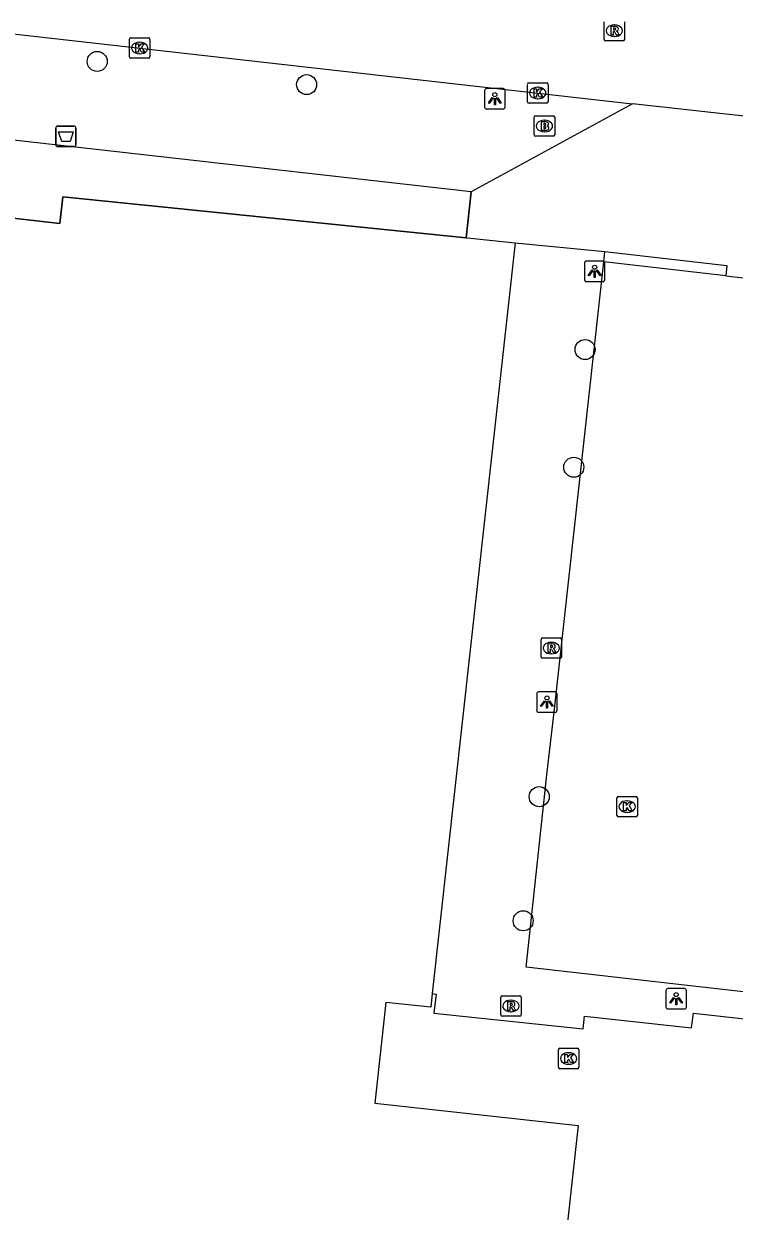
# Model space of a CAD drawing. Extents: x 161928 to 163055, y 386475 to 387428.
# Drawn here: x 162442.3 to 162477, y 386767.3 to 386825.3 of the extents above; entities that cross this region are included whole.
import ezdxf

# ---------------------------------------------------------------- set-up
doc = ezdxf.new("R2010")
doc.units = 0
for name, color, linetype in [('IMGEO_Afvalbak', 7, 'Continuous'), ('IMGEO_Boom', 7, 'Continuous'), ('IMGEO_Brandkraan', 7, 'Continuous'), ('IMGEO_Kolk', 7, 'Continuous'), ('IMGEO_Lichtpunt', 7, 'Continuous'), ('IMGEO_Pand', 7, 'Continuous'), ('IMGEO_Pand_overbouw', 7, 'Continuous'), ('IMGEO_Rijbaan_lokaal_open', 7, 'Continuous'), ('IMGEO_Rioolput', 7, 'Continuous'), ('IMGEO_Voetpad_open', 7, 'Continuous')]:
    doc.layers.add(name, color=color, linetype=linetype)

msp = doc.modelspace()

# ---------------------------------------------------------------- linework, layer by layer
at = {"layer": 'IMGEO_Afvalbak'}
for p, q in [((162443.889, 386819.404), (162443.889, 386820.204)), ((162443.889, 386820.204), (162443.889, 386819.404)), ((162443.989, 386820.304), (162444.779, 386820.304)), ((162444.779, 386820.304), (162443.989, 386820.304)), ((162444.879, 386820.204), (162444.879, 386819.404)), ((162444.879, 386819.404), (162444.879, 386820.204)), ((162444.779, 386819.304), (162443.989, 386819.304)), ((162443.989, 386819.304), (162444.779, 386819.304))]:
    msp.add_line(p, q, dxfattribs=at)
msp.add_lwpolyline([(162444.032, 386820.018), (162444.736, 386820.018), (162444.587, 386819.548), (162444.181, 386819.548), (162444.032, 386820.018)], dxfattribs=at)
for centre, start, end in [((162443.989, 386820.204), 90, 180), ((162443.989, 386820.204), 90, 180), ((162444.779, 386820.204), 0, 90), ((162444.779, 386820.204), 360, 90), ((162443.989, 386819.404), 180, 270), ((162443.989, 386819.404), 180, 270), ((162444.779, 386819.404), 270, 0), ((162444.779, 386819.404), 270, 0)]:
    msp.add_arc(centre, 0.1, start, end, dxfattribs=at)
at = {"layer": 'IMGEO_Boom'}
for centre in [(162445.915, 386823.463), (162456.139, 386822.329), (162469.729, 386809.394), (162469.18, 386803.647), (162467.491, 386787.562), (162466.709, 386781.5)]:
    msp.add_circle(centre, 0.489, dxfattribs=at)
at = {"layer": 'IMGEO_Brandkraan'}
for p, q in [((162467.246, 386819.882), (162467.246, 386820.734)), ((162467.321, 386820.808), (162468.173, 386820.808)), ((162467.734, 386820.588), (162467.759, 386820.588)), ((162468.247, 386820.734), (162468.247, 386819.882)), ((162468.173, 386819.808), (162467.321, 386819.808)), ((162467.757, 386820.028), (162467.732, 386820.028))]:
    msp.add_line(p, q, dxfattribs=at)
for points in [[(162467.246, 386819.882), (162467.246, 386820.734)], [(162467.321, 386820.808), (162468.173, 386820.808)], [(162467.594, 386820.508), (162467.594, 386820.108), (162467.807, 386820.108)], [(162467.825, 386820.508), (162467.594, 386820.508)], [(162467.773, 386820.427), (162467.719, 386820.427), (162467.719, 386820.351)], [(162468.247, 386820.734), (162468.247, 386819.882)], [(162468.173, 386819.808), (162467.321, 386819.808)], [(162467.719, 386820.351), (162467.772, 386820.351)], [(162467.781, 386820.275), (162467.719, 386820.275), (162467.719, 386820.194)], [(162467.719, 386820.194), (162467.781, 386820.194)]]:
    msp.add_lwpolyline(points, dxfattribs=at)
for centre, radius, start, end in [((162467.323, 386820.732), 0.0765, 91.55205, 178.44795), ((162467.323, 386820.732), 0.0765, 91.55205, 178.44795), ((162467.774, 386820.389), 0.0379, 267.82845, 90.93552), ((162467.829, 386820.363), 0.145, 59.4692, 91.53667), ((162467.854, 386820.41), 0.0922, 285.51372, 58.15012), ((162468.171, 386820.732), 0.0765, 1.55205, 88.44795), ((162468.171, 386820.732), 0.0765, 1.55205, 88.44795), ((162467.323, 386819.884), 0.0765, 181.55205, 268.44795), ((162467.323, 386819.884), 0.0765, 181.55205, 268.44795), ((162467.782, 386820.234), 0.0404, 269.87594, 90.50774), ((162467.813, 386820.359), 0.251, 268.66757, 293.53466), ((162467.859, 386820.218), 0.105, 301.31148, 78.98903), ((162468.171, 386819.884), 0.0765, 271.55205, 358.44795), ((162468.171, 386819.884), 0.0765, 271.55205, 358.44795)]:
    msp.add_arc(centre, radius, start, end, dxfattribs=at)
for centre, major_axis, ratio, start_param, end_param in [((162467.733, 386820.308), (-0.387, 0.002), 0.722429, 4.712389, 7.853982), ((162467.758, 386820.308), (-0.39, 0.002), 0.717154, 1.570796, 4.712389)]:
    msp.add_ellipse(centre, major_axis=major_axis, ratio=ratio, start_param=start_param, end_param=end_param, dxfattribs=at)
at = {"layer": 'IMGEO_Kolk'}
for p, q in [((162447.486, 386823.69), (162447.486, 386824.542)), ((162447.561, 386824.616), (162448.413, 386824.616)), ((162448.487, 386824.542), (162448.487, 386823.69)), ((162447.974, 386824.396), (162447.999, 386824.396)), ((162448.413, 386823.616), (162447.561, 386823.616)), ((162447.997, 386823.836), (162447.972, 386823.836)), ((162466.92, 386821.492), (162466.92, 386822.344)), ((162466.995, 386822.418), (162467.847, 386822.418)), ((162467.408, 386822.198), (162467.433, 386822.198)), ((162467.921, 386822.344), (162467.921, 386821.492)), ((162467.431, 386821.638), (162467.406, 386821.638)), ((162467.847, 386821.418), (162466.995, 386821.418)), ((162471.285, 386786.649), (162471.285, 386787.501)), ((162471.36, 386787.575), (162472.212, 386787.575)), ((162471.773, 386787.355), (162471.798, 386787.355)), ((162472.286, 386787.501), (162472.286, 386786.649)), ((162471.796, 386786.795), (162471.771, 386786.795)), ((162472.212, 386786.575), (162471.36, 386786.575)), ((162468.427, 386774.35), (162468.427, 386775.202)), ((162468.502, 386775.276), (162469.354, 386775.276)), ((162469.428, 386775.202), (162469.428, 386774.35)), ((162468.915, 386775.056), (162468.94, 386775.056)), ((162469.354, 386774.276), (162468.502, 386774.276)), ((162468.938, 386774.496), (162468.913, 386774.496))]:
    msp.add_line(p, q, dxfattribs=at)
for points in [[(162447.486, 386823.69), (162447.486, 386824.542)], [(162447.561, 386824.616), (162448.413, 386824.616)], [(162448.487, 386824.542), (162448.487, 386823.69)], [(162447.807, 386824.316), (162447.93, 386824.316), (162447.93, 386824.165), (162448.06, 386824.316), (162448.224, 386824.316), (162448.078, 386824.165), (162448.231, 386823.916), (162448.079, 386823.916), (162447.994, 386824.08), (162447.93, 386824.013), (162447.93, 386823.916), (162447.807, 386823.916), (162447.807, 386824.316)], [(162448.413, 386823.616), (162447.561, 386823.616)], [(162466.92, 386821.492), (162466.92, 386822.344)], [(162466.995, 386822.418), (162467.847, 386822.418)], [(162467.241, 386822.118), (162467.364, 386822.118), (162467.364, 386821.967), (162467.494, 386822.118), (162467.658, 386822.118), (162467.512, 386821.967), (162467.665, 386821.718), (162467.513, 386821.718), (162467.428, 386821.882), (162467.364, 386821.815), (162467.364, 386821.718), (162467.241, 386821.718), (162467.241, 386822.118)], [(162467.921, 386822.344), (162467.921, 386821.492)], [(162467.847, 386821.418), (162466.995, 386821.418)], [(162471.285, 386786.649), (162471.285, 386787.501)], [(162471.36, 386787.575), (162472.212, 386787.575)], [(162472.286, 386787.501), (162472.286, 386786.649)], [(162471.606, 386787.275), (162471.729, 386787.275), (162471.729, 386787.124), (162471.859, 386787.275), (162472.023, 386787.275), (162471.877, 386787.124), (162472.03, 386786.875), (162471.878, 386786.875), (162471.793, 386787.039), (162471.729, 386786.972), (162471.729, 386786.875), (162471.606, 386786.875), (162471.606, 386787.275)], [(162472.212, 386786.575), (162471.36, 386786.575)], [(162468.427, 386774.35), (162468.427, 386775.202)], [(162468.502, 386775.276), (162469.354, 386775.276)], [(162469.428, 386775.202), (162469.428, 386774.35)], [(162468.748, 386774.976), (162468.871, 386774.976), (162468.871, 386774.825), (162469.001, 386774.976), (162469.165, 386774.976), (162469.019, 386774.825), (162469.172, 386774.576), (162469.02, 386774.576), (162468.935, 386774.74), (162468.871, 386774.673), (162468.871, 386774.576), (162468.748, 386774.576), (162468.748, 386774.976)], [(162469.354, 386774.276), (162468.502, 386774.276)]]:
    msp.add_lwpolyline(points, dxfattribs=at)
for centre, start, end in [((162447.563, 386824.54), 91.55205, 178.44795), ((162447.563, 386824.54), 91.55205, 178.44795), ((162448.411, 386824.54), 1.55205, 88.44795), ((162448.411, 386824.54), 1.55205, 88.44795), ((162447.563, 386823.692), 181.55205, 268.44795), ((162447.563, 386823.692), 181.55205, 268.44795), ((162448.411, 386823.692), 271.55205, 358.44795), ((162448.411, 386823.692), 271.55205, 358.44795), ((162466.997, 386822.342), 91.55205, 178.44795), ((162466.997, 386822.342), 91.55205, 178.44795), ((162467.845, 386822.342), 1.55205, 88.44795), ((162467.845, 386822.342), 1.55205, 88.44795), ((162466.997, 386821.494), 181.55205, 268.44795), ((162466.997, 386821.494), 181.55205, 268.44795), ((162467.845, 386821.494), 271.55205, 358.44795), ((162467.845, 386821.494), 271.55205, 358.44795), ((162471.362, 386787.499), 91.55205, 178.44795), ((162471.362, 386787.499), 91.55205, 178.44795), ((162472.21, 386787.499), 1.55205, 88.44795), ((162472.21, 386787.499), 1.55205, 88.44795), ((162471.362, 386786.651), 181.55205, 268.44795), ((162471.362, 386786.651), 181.55205, 268.44795), ((162472.21, 386786.651), 271.55205, 358.44795), ((162472.21, 386786.651), 271.55205, 358.44795), ((162468.504, 386775.2), 91.55205, 178.44795), ((162468.504, 386775.2), 91.55205, 178.44795), ((162469.352, 386775.2), 1.55205, 88.44795), ((162469.352, 386775.2), 1.55205, 88.44795), ((162468.504, 386774.352), 181.55205, 268.44795), ((162468.504, 386774.352), 181.55205, 268.44795), ((162469.352, 386774.352), 271.55205, 358.44795), ((162469.352, 386774.352), 271.55205, 358.44795)]:
    msp.add_arc(centre, 0.0765, start, end, dxfattribs=at)
for centre, major_axis, ratio, start_param, end_param in [((162447.973, 386824.116), (-0.387, 0.002), 0.722429, 4.712389, 7.853982), ((162447.998, 386824.116), (-0.39, 0.002), 0.717154, 1.570796, 4.712389), ((162467.407, 386821.918), (-0.387, 0.002), 0.722429, 4.712389, 7.853982), ((162467.432, 386821.918), (-0.39, 0.002), 0.717154, 1.570796, 4.712389), ((162471.772, 386787.075), (-0.387, 0.002), 0.722429, 4.712389, 7.853982), ((162471.797, 386787.075), (-0.39, 0.002), 0.717154, 1.570796, 4.712389), ((162468.914, 386774.776), (-0.387, 0.002), 0.722429, 4.712389, 7.853982), ((162468.939, 386774.776), (-0.39, 0.002), 0.717154, 1.570796, 4.712389)]:
    msp.add_ellipse(centre, major_axis=major_axis, ratio=ratio, start_param=start_param, end_param=end_param, dxfattribs=at)
at = {"layer": 'IMGEO_Lichtpunt'}
for p, q in [((162465.73, 386822.136), (162464.922, 386822.136)), ((162465.73, 386822.136), (162464.922, 386822.136)), ((162464.828, 386822.041), (162464.828, 386821.234)), ((162464.828, 386822.041), (162464.828, 386821.234)), ((162465.824, 386821.234), (162465.824, 386822.041)), ((162465.824, 386821.234), (162465.824, 386822.041)), ((162464.922, 386821.14), (162465.73, 386821.14)), ((162464.922, 386821.14), (162465.73, 386821.14)), ((162469.701, 386813.616), (162469.701, 386812.809)), ((162469.701, 386813.616), (162469.701, 386812.809)), ((162470.603, 386813.711), (162469.795, 386813.711)), ((162470.603, 386813.711), (162469.795, 386813.711)), ((162470.697, 386812.809), (162470.697, 386813.616)), ((162470.697, 386812.809), (162470.697, 386813.616)), ((162469.795, 386812.715), (162470.603, 386812.715)), ((162469.795, 386812.715), (162470.603, 386812.715)), ((162467.368, 386792.585), (162467.368, 386791.778)), ((162467.368, 386792.585), (162467.368, 386791.778)), ((162468.27, 386792.68), (162467.462, 386792.68)), ((162468.27, 386792.68), (162467.462, 386792.68)), ((162468.364, 386791.778), (162468.364, 386792.585)), ((162468.364, 386791.778), (162468.364, 386792.585)), ((162467.462, 386791.684), (162468.27, 386791.684)), ((162467.462, 386791.684), (162468.27, 386791.684)), ((162473.679, 386778.098), (162473.679, 386777.291)), ((162473.679, 386778.098), (162473.679, 386777.291)), ((162474.581, 386778.193), (162473.773, 386778.193)), ((162474.581, 386778.193), (162473.773, 386778.193)), ((162474.675, 386777.291), (162474.675, 386778.098)), ((162474.675, 386777.291), (162474.675, 386778.098)), ((162473.773, 386777.197), (162474.581, 386777.197)), ((162473.773, 386777.197), (162474.581, 386777.197))]:
    msp.add_line(p, q, dxfattribs=at)
for points in [[(162465.202, 386821.705), (162465.241, 386821.677), (162465.053, 386821.415), (162465.015, 386821.442), (162465.202, 386821.705)], [(162465.304, 386821.657), (162465.351, 386821.657), (162465.351, 386821.335), (162465.304, 386821.335), (162465.304, 386821.657)], [(162465.414, 386821.677), (162465.452, 386821.704), (162465.639, 386821.442), (162465.6, 386821.414), (162465.414, 386821.677)], [(162470.075, 386813.28), (162470.114, 386813.252), (162469.926, 386812.99), (162469.888, 386813.017), (162470.075, 386813.28)], [(162470.177, 386813.232), (162470.224, 386813.232), (162470.224, 386812.91), (162470.177, 386812.91), (162470.177, 386813.232)], [(162470.287, 386813.252), (162470.325, 386813.279), (162470.512, 386813.017), (162470.473, 386812.989), (162470.287, 386813.252)], [(162467.742, 386792.249), (162467.781, 386792.221), (162467.593, 386791.959), (162467.555, 386791.986), (162467.742, 386792.249)], [(162467.844, 386792.201), (162467.891, 386792.201), (162467.891, 386791.879), (162467.844, 386791.879), (162467.844, 386792.201)], [(162467.954, 386792.221), (162467.992, 386792.248), (162468.179, 386791.986), (162468.14, 386791.958), (162467.954, 386792.221)], [(162474.053, 386777.762), (162474.092, 386777.734), (162473.904, 386777.472), (162473.866, 386777.499), (162474.053, 386777.762)], [(162474.155, 386777.714), (162474.202, 386777.714), (162474.202, 386777.392), (162474.155, 386777.392), (162474.155, 386777.714)], [(162474.265, 386777.734), (162474.303, 386777.761), (162474.49, 386777.499), (162474.451, 386777.471), (162474.265, 386777.734)]]:
    msp.add_lwpolyline(points, dxfattribs=at)
for centre in [(162465.327, 386821.839), (162470.2, 386813.414), (162467.867, 386792.383), (162474.178, 386777.896)]:
    msp.add_circle(centre, 0.0994, dxfattribs=at)
for centre, start, end in [((162464.922, 386822.041), 90, 180), ((162464.922, 386822.041), 90, 180), ((162465.73, 386822.041), 0, 90), ((162465.73, 386822.041), 0, 90), ((162464.922, 386821.234), 180, 270), ((162464.922, 386821.234), 180, 270), ((162465.73, 386821.234), 270, 0), ((162465.73, 386821.234), 270, 360), ((162469.795, 386813.616), 90, 180), ((162469.795, 386813.616), 90, 180), ((162470.603, 386813.616), 0, 90), ((162470.603, 386813.616), 0, 90), ((162469.795, 386812.809), 180, 270), ((162469.795, 386812.809), 180, 270), ((162470.603, 386812.809), 270, 0), ((162470.603, 386812.809), 270, 360), ((162467.462, 386792.585), 90, 180), ((162467.462, 386792.585), 90, 180), ((162468.27, 386792.585), 0, 90), ((162468.27, 386792.585), 0, 90), ((162467.462, 386791.778), 180, 270), ((162467.462, 386791.778), 180, 270), ((162468.27, 386791.778), 270, 0), ((162468.27, 386791.778), 270, 360), ((162473.773, 386778.098), 90, 180), ((162473.773, 386778.098), 90, 180), ((162474.581, 386778.098), 0, 90), ((162474.581, 386778.098), 0, 90), ((162473.773, 386777.291), 180, 270), ((162473.773, 386777.291), 180, 270), ((162474.581, 386777.291), 270, 0), ((162474.581, 386777.291), 270, 360)]:
    msp.add_arc(centre, 0.0946, start, end, dxfattribs=at)
at = {"layer": 'IMGEO_Pand'}
for points in [[(162463.923, 386814.853), (162444.241, 386816.845), (162444.094, 386815.551), (162429.101, 386817.257)], [(162466.314, 386814.609), (162462.274, 386777.945)], [(162463.923, 386814.853), (162464.143, 386814.831), (162466.314, 386814.609)], [(162462.274, 386777.945), (162462.201, 386777.277), (162460.011, 386777.518), (162459.47, 386772.598), (162469.39, 386771.508), (162468.823, 386766.348), (162471.317, 386766.074), (162470.51, 386759.703), (162468.014, 386759.994), (162467.64, 386756.791)]]:
    msp.add_lwpolyline(points, dxfattribs=at)
at = {"layer": 'IMGEO_Pand_overbouw'}
msp.add_lwpolyline([(162429.556, 386820.996), (162429.101, 386817.257), (162444.094, 386815.551), (162444.241, 386816.845), (162463.923, 386814.853), (162464.178, 386817.097)], close=True, dxfattribs=at)
at = {"layer": 'IMGEO_Rijbaan_lokaal_open'}
for points in [[(162428.69, 386826.295), (162472.053, 386821.397)], [(162507.763, 386817.369), (162498.989, 386818.31), (162477.94, 386820.733), (162472.053, 386821.397)]]:
    msp.add_lwpolyline(points, dxfattribs=at)
at = {"layer": 'IMGEO_Rioolput'}
for p, q in [((162470.659, 386824.536), (162470.659, 386825.388)), ((162471.147, 386825.242), (162471.172, 386825.242)), ((162471.66, 386825.388), (162471.66, 386824.536)), ((162471.586, 386824.462), (162470.734, 386824.462)), ((162471.17, 386824.682), (162471.145, 386824.682)), ((162467.581, 386794.391), (162467.581, 386795.243)), ((162467.656, 386795.317), (162468.508, 386795.317)), ((162468.069, 386795.097), (162468.094, 386795.097)), ((162468.582, 386795.243), (162468.582, 386794.391)), ((162468.508, 386794.317), (162467.656, 386794.317)), ((162468.092, 386794.537), (162468.067, 386794.537)), ((162465.611, 386776.916), (162465.611, 386777.768)), ((162465.686, 386777.842), (162466.538, 386777.842)), ((162466.099, 386777.622), (162466.124, 386777.622)), ((162466.612, 386777.768), (162466.612, 386776.916)), ((162466.122, 386777.062), (162466.097, 386777.062)), ((162466.538, 386776.842), (162465.686, 386776.842))]:
    msp.add_line(p, q, dxfattribs=at)
for points in [[(162470.659, 386824.536), (162470.659, 386825.388)], [(162471.248, 386825.16), (162470.996, 386825.162), (162470.996, 386824.762)], [(162471.174, 386825.081), (162471.12, 386825.081), (162471.12, 386825)], [(162471.66, 386825.388), (162471.66, 386824.536)], [(162471.586, 386824.462), (162470.734, 386824.462)], [(162470.996, 386824.762), (162471.12, 386824.762), (162471.12, 386824.924), (162471.131, 386824.924)], [(162471.12, 386825), (162471.172, 386825)], [(162471.178, 386824.895), (162471.249, 386824.762), (162471.389, 386824.762), (162471.324, 386824.888)], [(162467.581, 386794.391), (162467.581, 386795.243)], [(162467.656, 386795.317), (162468.508, 386795.317)], [(162468.17, 386795.015), (162467.918, 386795.017), (162467.918, 386794.617)], [(162468.096, 386794.936), (162468.042, 386794.936), (162468.042, 386794.855)], [(162468.582, 386795.243), (162468.582, 386794.391)], [(162468.508, 386794.317), (162467.656, 386794.317)], [(162467.918, 386794.617), (162468.042, 386794.617), (162468.042, 386794.779), (162468.053, 386794.779)], [(162468.042, 386794.855), (162468.094, 386794.855)], [(162468.1, 386794.75), (162468.171, 386794.617), (162468.311, 386794.617), (162468.246, 386794.743)], [(162465.611, 386776.916), (162465.611, 386777.768)], [(162465.686, 386777.842), (162466.538, 386777.842)], [(162466.2, 386777.54), (162465.948, 386777.542), (162465.948, 386777.142)], [(162466.612, 386777.768), (162466.612, 386776.916)], [(162465.948, 386777.142), (162466.072, 386777.142), (162466.072, 386777.304), (162466.083, 386777.304)], [(162466.126, 386777.461), (162466.072, 386777.461), (162466.072, 386777.38)], [(162466.072, 386777.38), (162466.124, 386777.38)], [(162466.13, 386777.275), (162466.201, 386777.142), (162466.341, 386777.142), (162466.276, 386777.268)], [(162466.538, 386776.842), (162465.686, 386776.842)]]:
    msp.add_lwpolyline(points, dxfattribs=at)
for centre, radius, start, end in [((162471.18, 386824.985), 0.0964, 77.00612, 93.18647), ((162471.194, 386825.042), 0.0378, 276.66336, 79.67722), ((162471.247, 386825.05), 0.109, 350.36119, 89.41601), ((162471.245, 386825.05), 0.112, 277.58423, 350.98172), ((162470.736, 386824.538), 0.0765, 181.55205, 268.44795), ((162470.736, 386824.538), 0.0765, 181.55205, 268.44795), ((162471.13, 386824.871), 0.0533, 26.02933, 88.69889), ((162471.156, 386825.189), 0.19, 274.7715, 282.96867), ((162471.229, 386824.835), 0.108, 29.51342, 73.79051), ((162471.584, 386824.538), 0.0765, 271.55205, 358.44795), ((162471.584, 386824.538), 0.0765, 271.55205, 358.44795), ((162467.658, 386795.241), 0.0765, 91.55205, 178.44795), ((162467.658, 386795.241), 0.0765, 91.55205, 178.44795), ((162468.102, 386794.84), 0.0964, 77.00612, 93.18647), ((162468.116, 386794.897), 0.0378, 276.66336, 79.67722), ((162468.169, 386794.905), 0.109, 350.36119, 89.41601), ((162468.167, 386794.905), 0.112, 277.58423, 350.98172), ((162468.506, 386795.241), 0.0765, 1.55205, 88.44795), ((162468.506, 386795.241), 0.0765, 1.55205, 88.44795), ((162467.658, 386794.393), 0.0765, 181.55205, 268.44795), ((162467.658, 386794.393), 0.0765, 181.55205, 268.44795), ((162468.052, 386794.726), 0.0533, 26.02933, 88.69889), ((162468.078, 386795.044), 0.19, 274.7715, 282.96867), ((162468.151, 386794.69), 0.108, 29.51342, 73.79051), ((162468.506, 386794.393), 0.0765, 271.55205, 358.44795), ((162468.506, 386794.393), 0.0765, 271.55205, 358.44795), ((162465.688, 386777.766), 0.0765, 91.55205, 178.44795), ((162465.688, 386777.766), 0.0765, 91.55205, 178.44795), ((162466.199, 386777.43), 0.109, 350.36119, 89.41601), ((162466.536, 386777.766), 0.0765, 1.55205, 88.44795), ((162466.536, 386777.766), 0.0765, 1.55205, 88.44795), ((162465.688, 386776.918), 0.0765, 181.55205, 268.44795), ((162465.688, 386776.918), 0.0765, 181.55205, 268.44795), ((162466.082, 386777.251), 0.0533, 26.02933, 88.69889), ((162466.108, 386777.569), 0.19, 274.7715, 282.96867), ((162466.132, 386777.365), 0.0964, 77.00612, 93.18647), ((162466.146, 386777.422), 0.0378, 276.66336, 79.67722), ((162466.197, 386777.43), 0.112, 277.58423, 350.98172), ((162466.181, 386777.215), 0.108, 29.51342, 73.79051), ((162466.536, 386776.918), 0.0765, 271.55205, 358.44795), ((162466.536, 386776.918), 0.0765, 271.55205, 358.44795)]:
    msp.add_arc(centre, radius, start, end, dxfattribs=at)
for centre, major_axis, ratio, start_param, end_param in [((162471.146, 386824.962), (-0.387, 0.002), 0.722429, 4.712389, 7.853982), ((162471.171, 386824.962), (-0.39, 0.002), 0.717154, 1.570796, 4.712389), ((162468.068, 386794.817), (-0.387, 0.002), 0.722429, 4.712389, 7.853982), ((162468.093, 386794.817), (-0.39, 0.002), 0.717154, 1.570796, 4.712389), ((162466.098, 386777.342), (-0.387, 0.002), 0.722429, 4.712389, 7.853982), ((162466.123, 386777.342), (-0.39, 0.002), 0.717154, 1.570796, 4.712389)]:
    msp.add_ellipse(centre, major_axis=major_axis, ratio=ratio, start_param=start_param, end_param=end_param, dxfattribs=at)
at = {"layer": 'IMGEO_Voetpad_open'}
for points in [[(162464.178, 386817.097), (162429.556, 386820.996)], [(162472.053, 386821.397), (162464.178, 386817.097)], [(162464.178, 386817.097), (162463.923, 386814.853)], [(162466.314, 386814.609), (162470.701, 386814.174)], [(162470.645, 386813.678), (162470.701, 386814.174)], [(162470.701, 386814.174), (162476.658, 386813.494), (162476.602, 386812.998)], [(162479.111, 386782.78), (162482.138, 386782.432), (162481.609, 386777.552), (162476.014, 386778.189), (162466.86, 386779.23), (162467.874, 386788.773), (162468.227, 386791.685), (162470.645, 386813.678)], [(162476.602, 386812.998), (162470.645, 386813.678)], [(162476.602, 386812.998), (162479.727, 386812.641)], [(162462.274, 386777.945), (162462.454, 386777.925), (162462.351, 386776.994), (162469.635, 386776.228), (162469.71, 386776.839), (162474.926, 386776.272), (162475.02, 386776.983), (162479.724, 386776.464), (162479.749, 386777.049), (162487.429, 386776.293)]]:
    msp.add_lwpolyline(points, dxfattribs=at)

doc.saveas('drawing.dxf')
